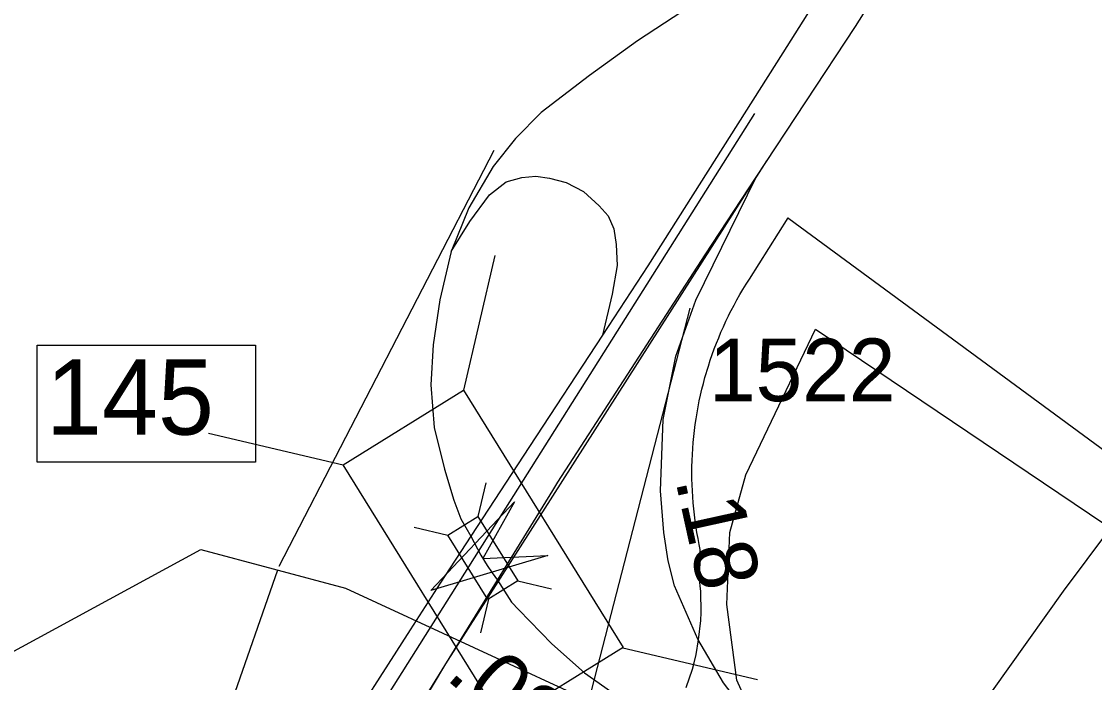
# Model space of a CAD drawing. Extents: x 2220236 to 2384410, y 720751 to 894131.
# Drawn here: x 2347182 to 2349322, y 844079 to 845398 of the extents above; entities that cross this region are included whole.
import ezdxf

# ---------------------------------------------------------------- set-up
doc = ezdxf.new("R2010")
doc.units = 0
doc.layers.add('Default', color=7, linetype='Continuous')

msp = doc.modelspace()

# ---------------------------------------------------------------- linework, layer by layer
at = {"layer": 'Default'}
for p, q in [((2346688.9, 842116.1), (2348645.1, 845214.2)), ((2348124.1, 845140.4), (2347695.4, 844311.1)), ((2348028.7, 844117), (2348669.1, 845120)), ((2348126.4, 844931.2), (2348063.5, 844662.5)), ((2348314.2, 844044.6), (2348515.7, 844826.2)), ((2347554.9, 844576.4), (2347823.7, 844513.6)), ((2348108.2, 844477.9), (2348092.5, 844410.7)), ((2347965.3, 844389.2), (2348032.5, 844373.4)), ((2347144.8, 844130), (2347540.1, 844344.7)), ((2347540.1, 844344.7), (2347828.1, 844267.3)), ((2347692.7, 844303.7), (2347229.8, 842972.8)), ((2348171.9, 844282.1), (2348239.1, 844266.4)), ((2347828.1, 844267.3), (2348591.4, 843915.6)), ((2348113.3, 844245.7), (2348097.6, 844178.6)), ((2348381.3, 844148.3), (2348650, 844085.5)), ((2347546.2, 843306.5), (2348028.7, 844117))]:
    msp.add_line(p, q, dxfattribs=at)
for points in [[(2348914.3, 843785), (2348955.4, 843835.3), (2349046.2, 843960.8), (2349260.2, 844261.9), (2349403.8, 844453.5), (2349569, 844679.5), (2349704.9, 844861), (2349872, 845094.9), (2350156.9, 845507.1), (2350358.7, 845775.3), (2350552.5, 846024.9), (2350671.6, 846186.3)], [(2348914.3, 843785), (2348955.4, 843835.3), (2349046.2, 843960.8), (2349260.2, 844261.9), (2349403.8, 844453.5), (2349569, 844679.5), (2349704.9, 844861), (2349872, 845094.9), (2350156.9, 845507.1), (2350358.7, 845775.3), (2350552.5, 846024.9), (2350671.6, 846186.3)], [(2348647.5, 845087.2), (2348845.4, 845388), (2349087.8, 845771.8), (2349284.7, 846073.5)], [(2348647.5, 845087.2), (2348845.4, 845388), (2349087.8, 845771.8), (2349284.7, 846073.5)], [(2349038.3, 845861.6), (2348888.2, 845721.4), (2348806.8, 845642.2), (2348659.1, 845525.4), (2348536.1, 845441.8), (2348411, 845359.1), (2348314.9, 845289.8), (2348218.8, 845216), (2348167.4, 845164.6), (2348122.7, 845108.7), (2348074.7, 845026), (2348039, 844938.8)], [(2349038.3, 845861.6), (2348888.2, 845721.4), (2348806.8, 845642.2), (2348659.1, 845525.4), (2348536.1, 845441.8), (2348411, 845359.1), (2348314.9, 845289.8), (2348218.8, 845216), (2348167.4, 845164.6), (2348122.7, 845108.7), (2348074.7, 845026), (2348039, 844938.8)], [(2349038.3, 845861.6), (2349001.6, 845805.8), (2348904.8, 845658.8), (2348700.4, 845335.4), (2348431.7, 844910.7), (2348340.7, 844771.9)], [(2349038.3, 845861.6), (2349001.6, 845805.8), (2348904.8, 845658.8), (2348700.4, 845335.4), (2348431.7, 844910.7), (2348340.7, 844771.9)], [(2348039, 844938.8), (2348076.7, 844999.1), (2348115.5, 845052.1), (2348148.7, 845078.2), (2348180.3, 845086.3), (2348207.9, 845089.5), (2348235.5, 845085.5), (2348268.7, 845076.5), (2348302.8, 845058.7), (2348334.4, 845030.3), (2348352.3, 845010), (2348363.6, 844984), (2348368.5, 844953.2), (2348370.1, 844911), (2348360.4, 844854.2), (2348340.7, 844771.9)], [(2348039, 844938.8), (2348076.7, 844999.1), (2348115.5, 845052.1), (2348148.7, 845078.2), (2348180.3, 845086.3), (2348207.9, 845089.5), (2348235.5, 845085.5), (2348268.7, 845076.5), (2348302.8, 845058.7), (2348334.4, 845030.3), (2348352.3, 845010), (2348363.6, 844984), (2348368.5, 844953.2), (2348370.1, 844911), (2348360.4, 844854.2), (2348340.7, 844771.9)], [(2348131.4, 844283.6), (2348241.9, 844462.7), (2348252.2, 844478.7), (2348545.6, 844932.2), (2348647.5, 845087.2)], [(2348131.4, 844283.6), (2348241.9, 844462.7), (2348252.2, 844478.7), (2348545.6, 844932.2), (2348647.5, 845087.2)], [(2348914.3, 843785), (2348697.4, 843944), (2348625.3, 844022.3), (2348582.6, 844079.1), (2348531.4, 844166), (2348484.7, 844272.4), (2348471.7, 844321.9), (2348463, 844378.8), (2348456.8, 844461.8), (2348462.2, 844603.8), (2348487.5, 844730.3), (2348527.3, 844842.3), (2348647.5, 845087.2)], [(2348914.3, 843785), (2348697.4, 843944), (2348625.3, 844022.3), (2348582.6, 844079.1), (2348531.4, 844166), (2348484.7, 844272.4), (2348471.7, 844321.9), (2348463, 844378.8), (2348456.8, 844461.8), (2348462.2, 844603.8), (2348487.5, 844730.3), (2348527.3, 844842.3), (2348647.5, 845087.2)], [(2348508.2, 844069.2), (2348520.5, 844105.8), (2348523.8, 844118.8), (2348527.8, 844135.1), (2348532.8, 844164.6), (2348537, 844202.9), (2348537.8, 844219.1), (2348537.2, 844260.8), (2348536, 844272.2), (2348535.2, 844278.6), (2348536, 844344.8), (2348533.8, 844354.9), (2348532.2, 844362.7), (2348531.5, 844366.7), (2348529.2, 844378.5), (2348525.8, 844402.2), (2348524.2, 844414.1), (2348523, 844426.1), (2348521.8, 844438), (2348520.2, 844462), (2348519.8, 844473.9), (2348519.5, 844485.9), (2348519.2, 844497.9), (2348519.5, 844509.9), (2348519.8, 844521.9), (2348520.2, 844533.9), (2348521, 844546.2), (2348522, 844557.9), (2348523, 844569.8), (2348524.5, 844581.8), (2348526, 844593.7), (2348527.8, 844605.6), (2348529.5, 844617.4), (2348531.8, 844629.2), (2348534, 844640.9), (2348536.5, 844652.7), (2348539.2, 844664.4), (2348542.2, 844676), (2348545.2, 844687.6), (2348552.2, 844710.6), (2348556, 844722), (2348559.8, 844733.4), (2348564, 844744.6), (2348568.2, 844755.9), (2348572.8, 844767), (2348577.2, 844778.1), (2348582.2, 844789), (2348587.2, 844799.9), (2348592.5, 844810.8), (2348592.8, 844813), (2348597.8, 844821.4), (2348603.5, 844832.1), (2348609.2, 844842.6), (2348615, 844853), (2348621.2, 844863.4), (2348627.5, 844873.6), (2348634, 844883.7), (2348711.2, 845006), (2348712.8, 845004.9), (2349390.8, 844506.1)], [(2348508.2, 844069.2), (2348520.5, 844105.8), (2348523.8, 844118.8), (2348527.8, 844135.1), (2348532.8, 844164.6), (2348537, 844202.9), (2348537.8, 844219.1), (2348537.2, 844260.8), (2348536, 844272.2), (2348535.2, 844278.6), (2348536, 844344.8), (2348533.8, 844354.9), (2348532.2, 844362.7), (2348531.5, 844366.7), (2348529.2, 844378.5), (2348525.8, 844402.2), (2348524.2, 844414.1), (2348523, 844426.1), (2348521.8, 844438), (2348520.2, 844462), (2348519.8, 844473.9), (2348519.5, 844485.9), (2348519.2, 844497.9), (2348519.5, 844509.9), (2348519.8, 844521.9), (2348520.2, 844533.9), (2348521, 844546.2), (2348522, 844557.9), (2348523, 844569.8), (2348524.5, 844581.8), (2348526, 844593.7), (2348527.8, 844605.6), (2348529.5, 844617.4), (2348531.8, 844629.2), (2348534, 844640.9), (2348536.5, 844652.7), (2348539.2, 844664.4), (2348542.2, 844676), (2348545.2, 844687.6), (2348552.2, 844710.6), (2348556, 844722), (2348559.8, 844733.4), (2348564, 844744.6), (2348568.2, 844755.9), (2348572.8, 844767), (2348577.2, 844778.1), (2348582.2, 844789), (2348587.2, 844799.9), (2348592.5, 844810.8), (2348592.8, 844813), (2348597.8, 844821.4), (2348603.5, 844832.1), (2348609.2, 844842.6), (2348615, 844853), (2348621.2, 844863.4), (2348627.5, 844873.6), (2348634, 844883.7), (2348711.2, 845006), (2348712.8, 845004.9), (2349390.8, 844506.1)], [(2348508.2, 844069.2), (2348520.5, 844105.8), (2348523.8, 844118.8), (2348527.8, 844135.1), (2348532.8, 844164.6), (2348537, 844202.9), (2348537.8, 844219.1), (2348537.2, 844260.8), (2348536, 844272.2), (2348535.2, 844278.6), (2348536, 844344.8), (2348533.8, 844354.9), (2348532.2, 844362.7), (2348531.5, 844366.7), (2348529.2, 844378.5), (2348525.8, 844402.2), (2348524.2, 844414.1), (2348523, 844426.1), (2348521.8, 844438), (2348520.2, 844462), (2348519.8, 844473.9), (2348519.5, 844485.9), (2348519.2, 844497.9), (2348519.5, 844509.9), (2348519.8, 844521.9), (2348520.2, 844533.9), (2348521, 844546.2), (2348522, 844557.9), (2348523, 844569.8), (2348524.5, 844581.8), (2348526, 844593.7), (2348527.8, 844605.6), (2348529.5, 844617.4), (2348531.8, 844629.2), (2348534, 844640.9), (2348536.5, 844652.7), (2348539.2, 844664.4), (2348542.2, 844676), (2348545.2, 844687.6), (2348552.2, 844710.6), (2348556, 844722), (2348559.8, 844733.4), (2348564, 844744.6), (2348568.2, 844755.9), (2348572.8, 844767), (2348577.2, 844778.1), (2348582.2, 844789), (2348587.2, 844799.9), (2348592.5, 844810.8), (2348592.8, 844813), (2348597.8, 844821.4), (2348603.5, 844832.1), (2348609.2, 844842.6), (2348615, 844853), (2348621.2, 844863.4), (2348627.5, 844873.6), (2348634, 844883.7), (2348711.2, 845006), (2348712.8, 845004.9), (2349390.8, 844506.1)], [(2348039, 844938.8), (2348016.6, 844842.7), (2348003.2, 844753.2), (2347998.7, 844672.8), (2348005.4, 844587.8), (2348025.6, 844505.1), (2348044.2, 844442.8), (2348058.4, 844406), (2348078.2, 844371.2)], [(2348039, 844938.8), (2348016.6, 844842.7), (2348003.2, 844753.2), (2347998.7, 844672.8), (2348005.4, 844587.8), (2348025.6, 844505.1), (2348044.2, 844442.8), (2348058.4, 844406), (2348078.2, 844371.2)], [(2348340.7, 844771.9), (2348195.2, 844549.8), (2348078.2, 844371.2)], [(2348340.7, 844771.9), (2348195.2, 844549.8), (2348078.2, 844371.2)], [(2348692.2, 843899.3), (2348609.2, 844084), (2348589.2, 844235), (2348594.7, 844378.8), (2348627.1, 844493.8), (2348765.9, 844784.2), (2349889.2, 844026.6)], [(2348078.2, 844371.2), (2348017, 844277.7), (2347957.3, 844184.4), (2347512.7, 843490.7), (2347468.8, 843421.9), (2347367.4, 843262.9)], [(2348078.2, 844371.2), (2348017, 844277.7), (2347957.3, 844184.4), (2347512.7, 843490.7), (2347468.8, 843421.9), (2347367.4, 843262.9)], [(2348078.2, 844371.2), (2348098.4, 844333.6), (2348111, 844312.7), (2348120.9, 844297.9), (2348131.4, 844283.6)], [(2348078.2, 844371.2), (2348098.4, 844333.6), (2348111, 844312.7), (2348120.9, 844297.9), (2348131.4, 844283.6)], [(2347584.9, 843377), (2347609.5, 843421.9), (2347711.3, 843607.6), (2347923.5, 843946.5), (2348021.1, 844104.8), (2348131.4, 844283.6)], [(2347584.9, 843377), (2347609.5, 843421.9), (2347711.3, 843607.6), (2347923.5, 843946.5), (2348021.1, 844104.8), (2348131.4, 844283.6)], [(2348131.4, 844283.6), (2348159.8, 844239.7), (2348174.2, 844224.1), (2348239.8, 844156.5), (2348305.2, 844098.4), (2348379.3, 844046.5), (2348445.3, 844004.8)], [(2348131.4, 844283.6), (2348159.8, 844239.7), (2348174.2, 844224.1), (2348239.8, 844156.5), (2348305.2, 844098.4), (2348379.3, 844046.5), (2348445.3, 844004.8)]]:
    msp.add_lwpolyline(points, dxfattribs=at)
for points in [[(2347213.7, 844752.1), (2347648.7, 844752.1), (2347648.7, 844518.9), (2347213.7, 844518.9)], [(2348063.5, 844662.5), (2348382.4, 844149), (2348142.5, 844000.1), (2347823.7, 844513.6)], [(2348232, 844332.6), (2347998.3, 844262.8), (2348165.8, 844440.1), (2348102.1, 844326.7)], [(2348092.5, 844410.7), (2348172.2, 844282.3), (2348112.2, 844245.1), (2348032.5, 844373.4)]]:
    msp.add_lwpolyline(points, close=True, dxfattribs=at)

# ---------------------------------------------------------------- texts
for s, height, p in [('1522', 125, (2348553.5, 844640.5)), ('145', 150, (2347231.3, 844573.8))]:
    msp.add_text(s, height=height, dxfattribs=at).set_placement(p)
for s, rotation, p in [('.18', 282.409, (2348486, 844483.1)), ('.08', 319.2789, (2348025.4, 844088.5))]:
    msp.add_text(s, height=125, rotation=rotation, dxfattribs=at).set_placement(p)

doc.saveas('drawing.dxf')
